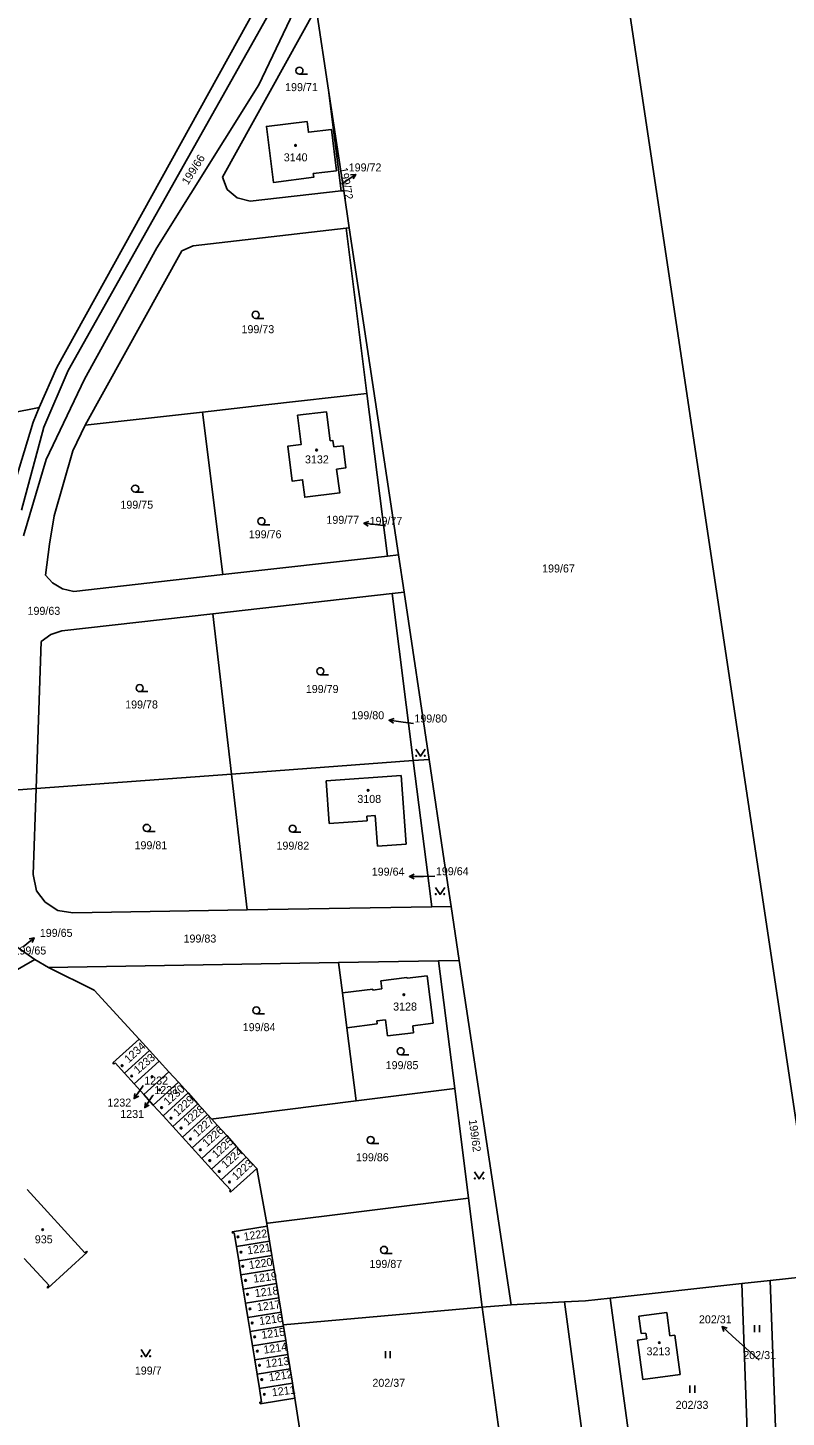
# Model space of a CAD drawing. Extents: x -735249 to -729401, y -1124843 to -1121828.
# Drawn here: x -732993.7 to -732832.6, y -1123571.3 to -1123276.2 of the extents above; entities that cross this region are included whole.
import ezdxf

# ---------------------------------------------------------------- set-up
doc = ezdxf.new("R2010")
doc.units = 0
for name, color, linetype in [('Vrstva 1', 7, 'Continuous'), ('Vrstva 16', 7, 'Continuous'), ('Vrstva 18', 7, 'Continuous'), ('Vrstva 19', 7, 'Continuous'), ('Vrstva 25', 7, 'Continuous')]:
    doc.layers.add(name, color=color, linetype=linetype)

msp = doc.modelspace()

# ---------------------------------------------------------------- linework, layer by layer
at = {"layer": 'Vrstva 1'}
for points in [[(-732987.52, -1123348.35), (-732916.7, -1123220.33)], [(-732825.86, -1123539.19), (-732873.09, -1123224.61)], [(-732985.1, -1123348.99), (-732934.39, -1123258.85)], [(-732933.46, -1123264.97), (-732944.63, -1123288.28)], [(-732952.31, -1123307.94), (-732932.4, -1123272.03)], [(-732932.4, -1123272.03), (-732929.78, -1123289.45)], [(-732944.63, -1123288.28), (-732966.25, -1123322.93)], [(-732929.78, -1123289.45), (-732927.08, -1123310.86)], [(-732926.57, -1123310.8), (-732929.78, -1123289.45)], [(-732928.1, -1123306.58), (-732929.15, -1123297.8), (-732934.08, -1123298.38), (-732934.35, -1123296.1), (-732942.98, -1123297.15), (-732941.5, -1123309.02), (-732932.94, -1123307.95), (-732933.03, -1123307.15), (-732928.1, -1123306.58)], [(-732951.3, -1123310.51), (-732952.31, -1123307.94)], [(-732949.21, -1123312.31), (-732951.3, -1123310.51)], [(-732946.41, -1123312.99), (-732949.21, -1123312.31)], [(-732927.08, -1123310.86), (-732946.41, -1123312.99)], [(-732927.08, -1123310.86), (-732926.57, -1123310.8)], [(-732925.39, -1123318.71), (-732926.57, -1123310.8)], [(-732958.54, -1123322.49), (-732947.53, -1123321.24)], [(-732947.53, -1123321.24), (-732926.08, -1123318.79)], [(-732926.08, -1123318.79), (-732925.39, -1123318.71)], [(-732926.08, -1123318.79), (-732921.64, -1123353.89)], [(-732925.39, -1123318.71), (-732914.95, -1123388.16)], [(-732966.25, -1123322.93), (-732981.66, -1123350.82)], [(-732981.51, -1123360.61), (-732960.96, -1123323.55)], [(-732960.96, -1123323.55), (-732958.54, -1123322.49)], [(-732987.52, -1123348.35), (-732991.25, -1123356.88)], [(-732990.27, -1123361.02), (-732985.1, -1123348.99)], [(-732981.66, -1123350.82), (-732989.8, -1123367.92)], [(-732921.64, -1123353.89), (-732943.1, -1123356.3)], [(-732917.28, -1123388.42), (-732921.64, -1123353.89)], [(-732943.1, -1123356.3), (-732956.54, -1123357.81)], [(-733016.04, -1123361.7), (-732991.25, -1123356.88)], [(-732991.25, -1123356.88), (-732992.52, -1123359.95)], [(-732956.54, -1123357.81), (-732981.51, -1123360.61)], [(-732952.23, -1123392.35), (-732956.54, -1123357.81)], [(-732936.39, -1123358.5), (-732930.25, -1123357.73), (-732929.44, -1123363.89), (-732928.85, -1123363.87), (-732928.65, -1123365.19), (-732926.69, -1123365), (-732926.13, -1123369.67), (-732928.07, -1123369.95), (-732927.43, -1123374.97), (-732934.83, -1123375.92), (-732935.31, -1123372.19), (-732937.53, -1123372.46), (-732938.47, -1123365.07), (-732935.61, -1123364.71), (-732936.39, -1123358.5)], [(-732992.52, -1123359.95), (-732998.02, -1123378.13)], [(-732995.01, -1123378.63), (-732990.27, -1123361.02)], [(-732981.51, -1123360.61), (-732984.08, -1123366.06)], [(-732989.8, -1123367.92), (-732994.59, -1123384.08)], [(-732984.08, -1123366.06), (-732988.1, -1123379.88)], [(-732988.1, -1123379.88), (-732989.05, -1123385.87)], [(-732989.05, -1123385.87), (-732989.91, -1123392.47)], [(-732952.23, -1123392.35), (-732917.28, -1123388.42)], [(-732917.28, -1123388.42), (-732914.95, -1123388.16)], [(-732913.76, -1123396.08), (-732914.95, -1123388.16)], [(-732989.91, -1123392.47), (-732988.45, -1123394.09)], [(-732988.45, -1123394.09), (-732986.29, -1123395.35)], [(-732983.91, -1123395.91), (-732952.23, -1123392.35)], [(-732986.29, -1123395.35), (-732983.91, -1123395.91)], [(-732954.38, -1123400.65), (-732916.28, -1123396.36)], [(-732916.28, -1123396.36), (-732913.76, -1123396.08)], [(-732911.79, -1123431.84), (-732916.28, -1123396.36)], [(-732913.76, -1123396.08), (-732908.43, -1123431.59)], [(-732986.41, -1123404.25), (-732954.38, -1123400.65)], [(-732950.44, -1123434.7), (-732954.38, -1123400.65)], [(-732991.87, -1123437.76), (-732990.8, -1123406.53)], [(-732990.8, -1123406.53), (-732988.78, -1123405.06)], [(-732988.78, -1123405.06), (-732986.41, -1123404.25)], [(-732911.79, -1123431.84), (-732950.44, -1123434.7)], [(-732908.43, -1123431.59), (-732911.79, -1123431.84)], [(-732909.07, -1123453.39), (-732911.79, -1123431.84)], [(-732908.43, -1123431.59), (-732905.2, -1123453.1)], [(-732950.44, -1123434.7), (-732991.87, -1123437.76)], [(-732950.44, -1123434.7), (-732947.95, -1123456.27)], [(-732930.3, -1123436.12), (-732914.36, -1123434.98)], [(-732929.65, -1123445.17), (-732930.3, -1123436.12)], [(-732914.36, -1123434.98), (-732913.31, -1123449.62)], [(-732991.87, -1123437.76), (-732998.57, -1123438.26)], [(-732992.5, -1123456.01), (-732991.87, -1123437.76)], [(-732921.58, -1123444.62), (-732929.65, -1123445.17)], [(-732919.87, -1123443.51), (-732921.64, -1123443.62)], [(-732921.64, -1123443.62), (-732921.58, -1123444.62)], [(-732919.37, -1123450.04), (-732919.87, -1123443.51)], [(-732913.31, -1123449.62), (-732919.37, -1123450.04)], [(-732907.87, -1123462.88), (-732909.07, -1123453.39)], [(-732905.2, -1123453.1), (-732903.74, -1123462.81)], [(-732991.81, -1123459.51), (-732992.5, -1123456.01)], [(-732947.1, -1123463.57), (-732947.95, -1123456.27)], [(-732989.95, -1123461.92), (-732991.81, -1123459.51)], [(-732987.27, -1123463.68), (-732989.95, -1123461.92)], [(-732907.87, -1123462.88), (-732947.1, -1123463.57)], [(-732903.74, -1123462.81), (-732907.87, -1123462.88)], [(-732903.74, -1123462.81), (-732902.02, -1123474.28)], [(-732984.12, -1123464.21), (-732987.27, -1123463.68)], [(-732947.1, -1123463.57), (-732984.12, -1123464.21)], [(-732999.06, -1123469.25), (-732992.15, -1123474.06)], [(-732992.15, -1123474.06), (-732998.7, -1123477.84)], [(-732992.15, -1123474.06), (-732989.26, -1123475.82)], [(-732927.66, -1123474.73), (-732989.26, -1123475.82)], [(-732906.43, -1123474.36), (-732927.66, -1123474.73)], [(-732927.66, -1123474.73), (-732926.82, -1123481.18)], [(-732902.02, -1123474.28), (-732906.43, -1123474.36)], [(-732903, -1123501.49), (-732906.43, -1123474.36)], [(-732891.03, -1123547.45), (-732902.02, -1123474.28)], [(-732979.6, -1123480.6), (-732989.26, -1123475.82)], [(-732913.1, -1123478.08), (-732908.83, -1123477.55)], [(-732908.83, -1123477.55), (-732907.59, -1123487.64)], [(-732979.6, -1123480.6), (-732970.02, -1123491.01)], [(-732926.82, -1123481.18), (-732920.38, -1123480.36)], [(-732920.38, -1123480.36), (-732920.37, -1123480.58)], [(-732920.37, -1123480.58), (-732918.48, -1123480.33)], [(-732918.68, -1123478.64), (-732913.13, -1123477.94)], [(-732918.48, -1123480.33), (-732918.68, -1123478.64)], [(-732913.13, -1123477.94), (-732913.1, -1123478.08)], [(-732926.82, -1123481.18), (-732925.9, -1123488.58)], [(-732919.45, -1123487.78), (-732925.9, -1123488.58)], [(-732923.95, -1123504.13), (-732925.9, -1123488.58)], [(-732917.67, -1123486.92), (-732919.51, -1123487.14)], [(-732919.51, -1123487.14), (-732919.45, -1123487.78)], [(-732917.24, -1123490.29), (-732917.67, -1123486.92)], [(-732911.73, -1123489.63), (-732917.24, -1123490.29)], [(-732907.59, -1123487.64), (-732911.91, -1123488.2)], [(-732911.91, -1123488.2), (-732911.73, -1123489.63)], [(-732975.59, -1123496.07), (-732970.02, -1123491.01)], [(-732970.02, -1123491.01), (-732967.82, -1123493.43)], [(-732973.14, -1123498.26), (-732967.82, -1123493.43)], [(-732967.82, -1123493.43), (-732965.79, -1123495.66)], [(-732975.39, -1123496.29), (-732975.59, -1123496.07)], [(-732975.14, -1123496.06), (-732975.39, -1123496.29)], [(-732973.14, -1123498.26), (-732975.14, -1123496.06)], [(-732971.11, -1123500.49), (-732973.14, -1123498.26)], [(-732971.11, -1123500.49), (-732965.79, -1123495.66)], [(-732969.04, -1123502.77), (-732963.72, -1123497.94)], [(-732965.79, -1123495.66), (-732963.72, -1123497.94)], [(-732963.72, -1123497.94), (-732961.69, -1123500.17)], [(-732969.04, -1123502.77), (-732971.11, -1123500.49)], [(-732967.01, -1123505), (-732961.69, -1123500.17)], [(-732961.69, -1123500.17), (-732959.63, -1123502.44)], [(-732967.01, -1123505), (-732969.04, -1123502.77)], [(-732964.95, -1123507.27), (-732959.63, -1123502.44)], [(-732959.63, -1123502.44), (-732957.56, -1123504.72)], [(-732954.25, -1123507.95), (-732923.95, -1123504.13)], [(-732923.95, -1123504.13), (-732903, -1123501.49)], [(-732903, -1123501.49), (-732900.06, -1123524.75)], [(-732964.95, -1123507.27), (-732967.01, -1123505)], [(-732962.87, -1123509.55), (-732964.95, -1123507.27)], [(-732962.87, -1123509.55), (-732957.56, -1123504.72)], [(-732960.82, -1123511.81), (-732955.5, -1123506.98)], [(-732957.56, -1123504.72), (-732955.5, -1123506.98)], [(-732955.5, -1123506.98), (-732954.58, -1123507.99)], [(-732960.82, -1123511.81), (-732962.87, -1123509.55)], [(-732958.77, -1123514.07), (-732953.45, -1123509.24)], [(-732954.25, -1123507.95), (-732954.58, -1123507.99)], [(-732953.45, -1123509.24), (-732954.58, -1123507.99)], [(-732953.45, -1123509.24), (-732951.39, -1123511.5)], [(-732958.77, -1123514.07), (-732960.82, -1123511.81)], [(-732956.71, -1123516.34), (-732951.39, -1123511.5)], [(-732951.39, -1123511.5), (-732949.31, -1123513.79)], [(-732956.71, -1123516.34), (-732958.77, -1123514.07)], [(-732954.63, -1123518.62), (-732949.31, -1123513.79)], [(-732952.57, -1123520.88), (-732947.26, -1123516.05)], [(-732949.31, -1123513.79), (-732947.26, -1123516.05)], [(-732947.26, -1123516.05), (-732945.05, -1123518.48)], [(-732954.63, -1123518.62), (-732956.71, -1123516.34)], [(-732952.57, -1123520.88), (-732954.63, -1123518.62)], [(-732945.05, -1123518.48), (-732950.62, -1123523.54)], [(-732945.05, -1123518.48), (-732942.93, -1123530.15)], [(-732950.58, -1123523.07), (-732952.57, -1123520.88)], [(-732993.79, -1123522.95), (-732981.55, -1123536.36)], [(-732950.84, -1123523.3), (-732950.58, -1123523.07)], [(-732950.62, -1123523.54), (-732950.84, -1123523.3)], [(-732900.06, -1123524.75), (-732942.71, -1123530.12)], [(-732900.06, -1123524.75), (-732897.13, -1123547.94)], [(-732950.25, -1123531.9), (-732942.83, -1123530.7)], [(-732942.71, -1123530.12), (-732942.93, -1123530.15)], [(-732942.83, -1123530.7), (-732942.93, -1123530.15)], [(-732942.83, -1123530.7), (-732942.32, -1123533.88)], [(-732950.2, -1123532.21), (-732950.25, -1123531.9)], [(-732949.83, -1123532.15), (-732950.2, -1123532.21)], [(-732949.37, -1123535.02), (-732949.83, -1123532.15)], [(-732949.37, -1123535.02), (-732942.32, -1123533.88)], [(-732942.32, -1123533.88), (-732941.82, -1123536.93)], [(-732981.03, -1123536.22), (-732989.39, -1123543.88)], [(-732981.55, -1123536.36), (-732981.2, -1123536.04)], [(-732981.2, -1123536.04), (-732981.03, -1123536.22)], [(-732948.88, -1123538.07), (-732949.37, -1123535.02)], [(-732989.15, -1123543.32), (-732994.42, -1123537.57)], [(-732948.88, -1123538.07), (-732941.82, -1123536.93)], [(-732948.39, -1123541.07), (-732948.88, -1123538.07)], [(-732941.82, -1123536.93), (-732941.34, -1123539.93)], [(-732948.39, -1123541.07), (-732941.34, -1123539.93)], [(-732947.91, -1123544.08), (-732948.39, -1123541.07)], [(-732941.34, -1123539.93), (-732940.85, -1123542.94)], [(-732842, -1123542.92), (-732836.01, -1123542.25)], [(-732836.01, -1123542.25), (-732825.57, -1123541.1)], [(-732836.01, -1123542.25), (-732834.87, -1123573.52)], [(-732989.15, -1123543.32), (-732989.56, -1123543.7)], [(-732989.56, -1123543.7), (-732989.39, -1123543.88)], [(-732947.91, -1123544.08), (-732940.85, -1123542.94)], [(-732947.42, -1123547.1), (-732947.91, -1123544.08)], [(-732940.85, -1123542.94), (-732940.36, -1123545.96)], [(-732869.97, -1123546.01), (-732842, -1123542.92)], [(-732842, -1123542.92), (-732840.85, -1123574.33)], [(-732947.42, -1123547.1), (-732940.36, -1123545.96)], [(-732946.93, -1123550.11), (-732947.42, -1123547.1)], [(-732940.36, -1123545.96), (-732939.88, -1123548.97)], [(-732897.13, -1123547.94), (-732939.44, -1123551.66)], [(-732897.13, -1123547.94), (-732891.03, -1123547.45)], [(-732897.13, -1123547.94), (-732893.56, -1123574.4)], [(-732879.7, -1123546.83), (-732891.03, -1123547.45)], [(-732875.22, -1123546.59), (-732879.7, -1123546.83)], [(-732871.03, -1123611.19), (-732879.7, -1123546.83)], [(-732875.22, -1123546.59), (-732869.97, -1123546.01)], [(-732865.69, -1123577.69), (-732869.97, -1123546.01)], [(-732946.93, -1123550.11), (-732939.88, -1123548.97)], [(-732946.44, -1123553.12), (-732946.93, -1123550.11)], [(-732939.88, -1123548.97), (-732939.44, -1123551.66)], [(-732863.86, -1123549.84), (-732857.95, -1123549.04)], [(-732863.36, -1123553.55), (-732863.86, -1123549.84)], [(-732857.95, -1123549.04), (-732857.28, -1123554)], [(-732946.44, -1123553.12), (-732939.39, -1123551.98)], [(-732945.96, -1123556.13), (-732946.44, -1123553.12)], [(-732939.39, -1123551.98), (-732939.44, -1123551.66)], [(-732939.39, -1123551.98), (-732938.9, -1123554.98)], [(-732862.37, -1123553.42), (-732863.36, -1123553.55)], [(-732862.37, -1123553.42), (-732862.2, -1123554.67)], [(-732857.28, -1123554), (-732856.26, -1123553.86)], [(-732856.26, -1123553.86), (-732855.12, -1123562.24)], [(-732945.96, -1123556.13), (-732938.9, -1123554.98)], [(-732945.47, -1123559.15), (-732945.96, -1123556.13)], [(-732938.9, -1123554.98), (-732938.41, -1123558.01)], [(-732864.19, -1123554.94), (-732862.2, -1123554.67)], [(-732863.04, -1123563.33), (-732864.19, -1123554.94)], [(-732945.47, -1123559.15), (-732938.41, -1123558.01)], [(-732944.98, -1123562.16), (-732945.47, -1123559.15)], [(-732938.41, -1123558.01), (-732937.93, -1123561.02)], [(-732944.98, -1123562.16), (-732937.93, -1123561.02)], [(-732944.49, -1123565.19), (-732944.98, -1123562.16)], [(-732937.93, -1123561.02), (-732937.44, -1123564.05)], [(-732855.12, -1123562.24), (-732863.04, -1123563.33)], [(-732944.49, -1123565.19), (-732937.44, -1123564.05)], [(-732944.03, -1123568.09), (-732944.49, -1123565.19)], [(-732937.44, -1123564.05), (-732936.92, -1123567.25)], [(-732944.39, -1123568.14), (-732944.03, -1123568.09)], [(-732944.34, -1123568.45), (-732944.39, -1123568.14)], [(-732936.92, -1123567.25), (-732944.34, -1123568.45)], [(-732934.95, -1123580.03), (-732936.92, -1123567.25)]]:
    msp.add_lwpolyline(points, dxfattribs=at)
at = {"layer": 'Vrstva 16'}
for points in [[(-732927.04, -1123309.35), (-732926.5, -1123308.99)], [(-732917.68, -1123381.98), (-732919.31, -1123381.79)], [(-732911.76, -1123423.95), (-732913.96, -1123423.66)], [(-732907.19, -1123456.39), (-732909.62, -1123456.43)], [(-732969.14, -1123500.85), (-732969.37, -1123501.18)], [(-732967, -1123502.87), (-732967.15, -1123503.08)], [(-732838.3, -1123559.16), (-732843.99, -1123554.07)]]:
    msp.add_lwpolyline(points, dxfattribs=at)
at = {"layer": 'Vrstva 25'}
for points in [[(-732935.98, -1123286.06), (-732934.23, -1123286.06)], [(-732926.5, -1123308.99), (-732924.008, -1123307.322)], [(-732925.117, -1123307.462), (-732924.008, -1123307.322), (-732924.56, -1123308.293)], [(-732945.28, -1123337.91), (-732943.53, -1123337.91)], [(-732970.86, -1123374.83), (-732969.11, -1123374.83)], [(-732944.04, -1123381.75), (-732942.29, -1123381.75)], [(-732921.354, -1123382.053), (-732922.289, -1123381.44), (-732921.238, -1123381.061)], [(-732919.31, -1123381.79), (-732922.289, -1123381.44)], [(-732931.54, -1123413.61), (-732929.79, -1123413.61)], [(-732969.91, -1123417.19), (-732968.16, -1123417.19)], [(-732916.008, -1123423.887), (-732916.932, -1123423.259), (-732915.874, -1123422.897)], [(-732913.96, -1123423.66), (-732916.932, -1123423.259)], [(-732911.27, -1123429.43), (-732910.27, -1123430.93), (-732909.27, -1123429.43)], [(-732968.39, -1123446.88), (-732966.64, -1123446.88)], [(-732937.43, -1123447.06), (-732935.68, -1123447.06)], [(-732911.611, -1123456.961), (-732912.619, -1123456.477), (-732911.627, -1123455.962)], [(-732909.62, -1123456.43), (-732912.619, -1123456.477)], [(-732907.11, -1123458.78), (-732906.11, -1123460.28), (-732905.11, -1123458.78)], [(-732994.64, -1123471.38), (-732992.319, -1123469.48)], [(-732993.41, -1123469.727), (-732992.319, -1123469.48), (-732992.776, -1123470.501)], [(-732945.13, -1123485.65), (-732943.38, -1123485.65)], [(-732914.47, -1123494.32), (-732912.72, -1123494.32)], [(-732969.37, -1123501.18), (-732971.09, -1123503.637)], [(-732970.107, -1123503.105), (-732971.09, -1123503.637), (-732970.926, -1123502.531)], [(-732967.15, -1123503.08), (-732968.844, -1123505.555)], [(-732967.867, -1123505.012), (-732968.844, -1123505.555), (-732968.692, -1123504.447)], [(-732920.86, -1123513.18), (-732919.11, -1123513.18)], [(-732898.81, -1123519.2), (-732897.81, -1123520.7), (-732896.81, -1123519.2)], [(-732918.03, -1123536.52), (-732916.28, -1123536.52)], [(-732843.99, -1123554.07), (-732846.222, -1123552.067)], [(-732845.812, -1123553.107), (-732846.222, -1123552.067), (-732845.144, -1123552.363)], [(-732839.287, -1123553.225), (-732839.287, -1123551.725)], [(-732838.253, -1123553.225), (-732838.253, -1123551.725)], [(-732969.61, -1123556.95), (-732968.61, -1123558.45), (-732967.61, -1123556.95)], [(-732917.707, -1123558.785), (-732917.707, -1123557.285)], [(-732916.673, -1123558.785), (-732916.673, -1123557.285)], [(-732853.057, -1123566.095), (-732853.057, -1123564.595)], [(-732852.023, -1123566.095), (-732852.023, -1123564.595)]]:
    msp.add_lwpolyline(points, dxfattribs=at)
for centre, radius in [((-732935.98, -1123285.31), 0.75), ((-732936.81, -1123301.18), 0.175), ((-732945.28, -1123337.16), 0.75), ((-732932.34, -1123365.89), 0.175), ((-732970.86, -1123374.08), 0.75), ((-732944.04, -1123381), 0.75), ((-732931.54, -1123412.86), 0.75), ((-732969.91, -1123416.44), 0.75), ((-732911.17, -1123430.83), 0.1), ((-732909.37, -1123430.83), 0.1), ((-732921.39, -1123438.16), 0.175), ((-732968.39, -1123446.13), 0.75), ((-732937.43, -1123446.31), 0.75), ((-732907.01, -1123460.18), 0.1), ((-732905.21, -1123460.18), 0.1), ((-732913.79, -1123481.56), 0.175), ((-732945.13, -1123484.9), 0.75), ((-732914.47, -1123493.57), 0.75), ((-732973.63, -1123496.64), 0.175), ((-732971.61, -1123498.83), 0.175), ((-732967.27, -1123498.97), 0.175), ((-732965.65, -1123501.77), 0.175), ((-732965.27, -1123505.53), 0.175), ((-732963.25, -1123507.78), 0.175), ((-732961.1, -1123509.91), 0.175), ((-732959.12, -1123512.21), 0.175), ((-732920.86, -1123512.43), 0.75), ((-732957.03, -1123514.5), 0.175), ((-732955.01, -1123516.79), 0.175), ((-732953.02, -1123519.11), 0.175), ((-732950.83, -1123521.34), 0.175), ((-732898.71, -1123520.6), 0.1), ((-732896.91, -1123520.6), 0.1), ((-732990.51, -1123531.48), 0.175), ((-732949.02, -1123533), 0.175), ((-732948.39, -1123536.25), 0.175), ((-732918.03, -1123535.77), 0.75), ((-732948.01, -1123539.26), 0.175), ((-732947.42, -1123542.26), 0.175), ((-732946.99, -1123545.22), 0.175), ((-732946.46, -1123548.29), 0.175), ((-732946.01, -1123551.3), 0.175), ((-732945.47, -1123554.24), 0.175), ((-732944.93, -1123557.26), 0.175), ((-732859.54, -1123555.47), 0.175), ((-732969.51, -1123558.35), 0.1), ((-732967.71, -1123558.35), 0.1), ((-732944.46, -1123560.28), 0.175), ((-732943.98, -1123563.3), 0.175), ((-732943.42, -1123566.46), 0.175)]:
    msp.add_circle(centre, radius, dxfattribs=at)

# ---------------------------------------------------------------- texts
at = {"layer": 'Vrstva 16'}
for s, p in [('199/72', (-732925.508, -1123306.7)), ('199/77', (-732930.248, -1123381.55)), ('199/80', (-732924.927, -1123423.06)), ('199/64', (-732920.617, -1123456.28)), ('199/65', (-732991.12, -1123469.28)), ('1232', (-732976.766, -1123505.33)), ('1231', (-732974.036, -1123507.75)), ('202/31', (-732851.128, -1123551.37))]:
    msp.add_text(s, height=1.7, dxfattribs=at).set_placement(p)
at = {"layer": 'Vrstva 18'}
for s, p in [('199/71', (-732939.02, -1123289.65)), ('199/73', (-732948.28, -1123341.06)), ('199/75', (-732974, -1123378.34)), ('199/77', (-732921.078, -1123381.78)), ('199/76', (-732946.74, -1123384.62)), ('199/67', (-732884.43, -1123391.88)), ('199/63', (-732993.73, -1123400.88)), ('199/79', (-732934.62, -1123417.49)), ('199/78', (-732972.99, -1123420.77)), ('199/80', (-732911.56, -1123423.75)), ('199/81', (-732971, -1123450.67)), ('199/82', (-732940.85, -1123450.76)), ('199/64', (-732906.99, -1123456.19)), ('199/83', (-732960.59, -1123470.49)), ('199/65', (-732996.7, -1123473.03)), ('199/84', (-732948.02, -1123489.31)), ('199/85', (-732917.66, -1123497.38)), ('199/86', (-732923.96, -1123516.94)), ('199/87', (-732921.1, -1123539.59)), ('202/31', (-732841.698, -1123558.96)), ('199/7', (-732970.94, -1123562.25)), ('202/37', (-732920.478, -1123564.85)), ('202/33', (-732856.068, -1123569.53))]:
    msp.add_text(s, height=1.7, dxfattribs=at).set_placement(p)
for s, rotation, p in [('199/66', 57.80046, (-732959.652, -1123309.685)), ('199/72', 280.20223, (-732927.444, -1123305.971)), ('199/62', 277.70221, (-732900.016, -1123508.171))]:
    msp.add_text(s, height=1.7, rotation=rotation, dxfattribs=at).set_placement(p)
at = {"layer": 'Vrstva 19'}
for s, p in [('3140', (-732939.303, -1123304.56)), ('3132', (-732934.793, -1123368.72)), ('3108', (-732923.68, -1123440.83)), ('3128', (-732916.07, -1123484.93)), ('1232', (-732968.94, -1123500.65)), ('1231', (-732966.8, -1123502.67)), ('935', (-732992.18, -1123534.37)), ('3213', (-732862.253, -1123558.16))]:
    msp.add_text(s, height=1.7, dxfattribs=at).set_placement(p)
for s, rotation, p in [('1234', 42.80034, (-732972.23, -1123496.158)), ('1233', 41.10033, (-732970.271, -1123498.478)), ('1230', 42.00033, (-732963.906, -1123505.188)), ('1229', 42.90034, (-732961.87, -1123507.498)), ('1228', 40.80033, (-732959.76, -1123509.478)), ('1227', 42.20034, (-732957.677, -1123511.868)), ('1226', 41.60033, (-732955.654, -1123513.988)), ('1225', 42.30034, (-732953.607, -1123516.378)), ('1224', 41.80033, (-732951.615, -1123518.568)), ('1223', 42.80034, (-732949.36, -1123521.058)), ('1222', 9.00007, (-732947.694, -1123533.822)), ('1221', 8.20006, (-732946.951, -1123536.734)), ('1220', 8.60007, (-732946.593, -1123539.863)), ('1219', 7.30006, (-732945.678, -1123542.747)), ('1218', 7.30006, (-732945.358, -1123545.827)), ('1217', 7.70006, (-732944.889, -1123548.796)), ('1216', 8.00006, (-732944.41, -1123551.745)), ('1215', 8.20006, (-732943.931, -1123554.674)), ('1214', 8.30007, (-732943.491, -1123557.824)), ('1213', 7.40006, (-732943.068, -1123560.806)), ('1212', 8.70007, (-732942.353, -1123563.703)), ('1211', 6.80005, (-732941.726, -1123566.868))]:
    msp.add_text(s, height=1.7, rotation=rotation, dxfattribs=at).set_placement(p)

doc.saveas('drawing.dxf')
